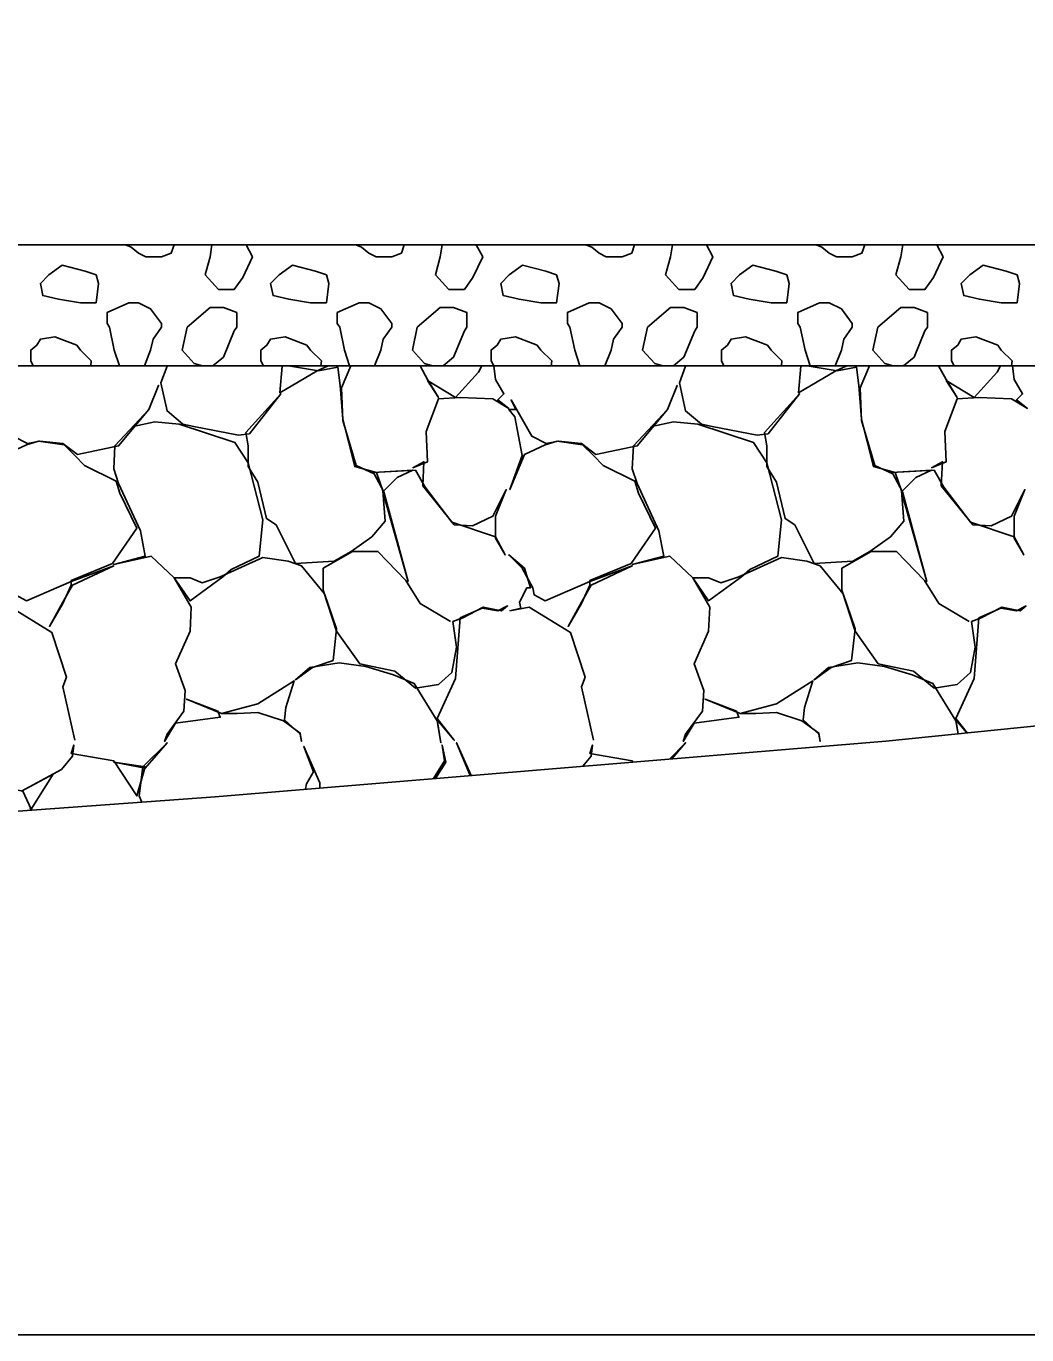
# Model space of a CAD drawing. Extents: x -26 to 4781, y -31 to 24738.
# Drawn here: x 2287.89 to 2296.15, y 8000 to 8010.81 of the extents above; entities that cross this region are included whole.
import ezdxf

# ---------------------------------------------------------------- set-up
doc = ezdxf.new("R2010")
doc.units = 0
for name, color, linetype in [('DESIGN - SHEET - Light Grid', 7, 'Continuous'), ('DESIGN - TRANSPORTATION - Proposed Layout Patterning', 7, 'Continuous'), ('GEOTECHNICAL – SCRATCH – Level 1', 7, 'Continuous'), ('SURVEY - GROUND - Top of Ground', 7, 'Continuous')]:
    doc.layers.add(name, color=color, linetype=linetype)

msp = doc.modelspace()

# ---------------------------------------------------------------- linework, layer by layer
at = {"layer": 'DESIGN - SHEET - Light Grid'}
msp.add_line((2000, 8000), (2300, 8000), dxfattribs=at)
at = {"layer": 'DESIGN - TRANSPORTATION - Proposed Layout Patterning'}
for p, q in [((2289.423, 8009), (2289.407, 8008.901)), ((2291.323, 8009), (2291.307, 8008.901)), ((2293.223, 8009), (2293.207, 8008.901)), ((2295.123, 8009), (2295.107, 8008.901)), ((2289.407, 8008.481), (2289.217, 8008.321)), ((2291.307, 8008.481), (2291.117, 8008.321)), ((2293.207, 8008.481), (2293.017, 8008.321)), ((2295.107, 8008.481), (2294.917, 8008.321)), ((2288.557, 8008.351), (2288.577, 8008.321)), ((2290.457, 8008.351), (2290.477, 8008.321)), ((2292.357, 8008.351), (2292.377, 8008.321)), ((2294.257, 8008.351), (2294.277, 8008.321))]:
    msp.add_line(p, q, dxfattribs=at)
for points in [[(2288.709, 8009), (2288.757, 8008.981), (2288.817, 8008.931)], [(2288.817, 8008.931), (2288.877, 8008.901), (2289.007, 8008.901), (2289.087, 8008.931), (2289.11, 8009)], [(2289.407, 8008.901), (2289.367, 8008.751), (2289.477, 8008.631), (2289.607, 8008.631), (2289.677, 8008.731), (2289.757, 8008.901), (2289.704, 8009)], [(2290.609, 8009), (2290.657, 8008.981), (2290.717, 8008.931)], [(2290.717, 8008.931), (2290.777, 8008.901), (2290.907, 8008.901), (2290.987, 8008.931), (2291.01, 8009)], [(2291.307, 8008.901), (2291.267, 8008.751), (2291.377, 8008.631), (2291.507, 8008.631), (2291.577, 8008.731), (2291.657, 8008.901), (2291.604, 8009)], [(2292.509, 8009), (2292.557, 8008.981), (2292.617, 8008.931)], [(2292.617, 8008.931), (2292.677, 8008.901), (2292.807, 8008.901), (2292.887, 8008.931), (2292.91, 8009)], [(2293.207, 8008.901), (2293.167, 8008.751), (2293.277, 8008.631), (2293.407, 8008.631), (2293.477, 8008.731), (2293.557, 8008.901), (2293.504, 8009)], [(2294.409, 8009), (2294.457, 8008.981), (2294.517, 8008.931)], [(2294.517, 8008.931), (2294.577, 8008.901), (2294.707, 8008.901), (2294.787, 8008.931), (2294.81, 8009)], [(2295.107, 8008.901), (2295.067, 8008.751), (2295.177, 8008.631), (2295.307, 8008.631), (2295.377, 8008.731), (2295.457, 8008.901), (2295.404, 8009)], [(2288.467, 8008.751), (2288.377, 8008.781), (2288.187, 8008.831), (2288.077, 8008.751), (2288.007, 8008.681), (2288.027, 8008.581), (2288.157, 8008.551), (2288.337, 8008.521), (2288.467, 8008.521), (2288.487, 8008.681), (2288.467, 8008.751)], [(2290.367, 8008.751), (2290.277, 8008.781), (2290.087, 8008.831), (2289.977, 8008.751), (2289.907, 8008.681), (2289.927, 8008.581), (2290.057, 8008.551), (2290.237, 8008.521), (2290.367, 8008.521), (2290.387, 8008.681), (2290.367, 8008.751)], [(2292.267, 8008.751), (2292.177, 8008.781), (2291.987, 8008.831), (2291.877, 8008.751), (2291.807, 8008.681), (2291.827, 8008.581), (2291.957, 8008.551), (2292.137, 8008.521), (2292.267, 8008.521), (2292.287, 8008.681), (2292.267, 8008.751)], [(2294.167, 8008.751), (2294.077, 8008.781), (2293.887, 8008.831), (2293.777, 8008.751), (2293.707, 8008.681), (2293.727, 8008.581), (2293.857, 8008.551), (2294.037, 8008.521), (2294.167, 8008.521), (2294.187, 8008.681), (2294.167, 8008.751)], [(2296.067, 8008.751), (2295.977, 8008.781), (2295.787, 8008.831), (2295.677, 8008.751), (2295.607, 8008.681), (2295.627, 8008.581), (2295.757, 8008.551), (2295.937, 8008.521), (2296.067, 8008.521), (2296.087, 8008.681), (2296.067, 8008.751)], [(2288.817, 8008.521), (2288.757, 8008.521), (2288.737, 8008.521), (2288.557, 8008.441), (2288.557, 8008.351)], [(2289.007, 8008.321), (2289.007, 8008.351), (2288.917, 8008.471), (2288.817, 8008.521)], [(2289.627, 8008.321), (2289.627, 8008.441), (2289.517, 8008.481), (2289.407, 8008.481)], [(2290.717, 8008.521), (2290.657, 8008.521), (2290.637, 8008.521), (2290.457, 8008.441), (2290.457, 8008.351)], [(2290.907, 8008.321), (2290.907, 8008.351), (2290.817, 8008.471), (2290.717, 8008.521)], [(2291.527, 8008.321), (2291.527, 8008.441), (2291.417, 8008.481), (2291.307, 8008.481)], [(2292.617, 8008.521), (2292.557, 8008.521), (2292.537, 8008.521), (2292.357, 8008.441), (2292.357, 8008.351)], [(2292.807, 8008.321), (2292.807, 8008.351), (2292.717, 8008.471), (2292.617, 8008.521)], [(2293.427, 8008.321), (2293.427, 8008.441), (2293.317, 8008.481), (2293.207, 8008.481)], [(2294.517, 8008.521), (2294.457, 8008.521), (2294.437, 8008.521), (2294.257, 8008.441), (2294.257, 8008.351)], [(2294.707, 8008.321), (2294.707, 8008.351), (2294.617, 8008.471), (2294.517, 8008.521)], [(2295.327, 8008.321), (2295.327, 8008.441), (2295.217, 8008.481), (2295.107, 8008.481)], [(2288.577, 8008.321), (2288.617, 8008.131), (2288.659, 8008)], [(2288.865, 8008), (2288.917, 8008.131), (2288.937, 8008.221), (2289.007, 8008.321)], [(2289.217, 8008.321), (2289.177, 8008.131), (2289.277, 8008.021), (2289.344, 8008)], [(2289.431, 8008), (2289.517, 8008.071), (2289.607, 8008.291), (2289.627, 8008.321)], [(2290.477, 8008.321), (2290.517, 8008.131), (2290.559, 8008)], [(2290.765, 8008), (2290.817, 8008.131), (2290.837, 8008.221), (2290.907, 8008.321)], [(2291.117, 8008.321), (2291.077, 8008.131), (2291.177, 8008.021), (2291.244, 8008)], [(2291.331, 8008), (2291.417, 8008.071), (2291.507, 8008.291), (2291.527, 8008.321)], [(2292.377, 8008.321), (2292.417, 8008.131), (2292.459, 8008)], [(2292.665, 8008), (2292.717, 8008.131), (2292.737, 8008.221), (2292.807, 8008.321)], [(2293.017, 8008.321), (2292.977, 8008.131), (2293.077, 8008.021), (2293.144, 8008)], [(2293.231, 8008), (2293.317, 8008.071), (2293.407, 8008.291), (2293.427, 8008.321)], [(2294.277, 8008.321), (2294.317, 8008.131), (2294.359, 8008)], [(2294.565, 8008), (2294.617, 8008.131), (2294.637, 8008.221), (2294.707, 8008.321)], [(2294.917, 8008.321), (2294.877, 8008.131), (2294.977, 8008.021), (2295.044, 8008)], [(2295.131, 8008), (2295.217, 8008.071), (2295.307, 8008.291), (2295.327, 8008.321)], [(2288.307, 8008.171), (2288.127, 8008.241), (2288.007, 8008.221), (2287.977, 8008.171), (2287.927, 8008.131), (2287.927, 8008.041), (2287.948, 8008)], [(2288.422, 8008), (2288.427, 8008.041), (2288.337, 8008.131), (2288.307, 8008.171)], [(2290.207, 8008.171), (2290.027, 8008.241), (2289.907, 8008.221), (2289.877, 8008.171), (2289.827, 8008.131), (2289.827, 8008.041), (2289.848, 8008)], [(2290.322, 8008), (2290.327, 8008.041), (2290.237, 8008.131), (2290.207, 8008.171)], [(2292.107, 8008.171), (2291.927, 8008.241), (2291.807, 8008.221), (2291.777, 8008.171), (2291.727, 8008.131), (2291.727, 8008.041), (2291.748, 8008)], [(2292.222, 8008), (2292.227, 8008.041), (2292.137, 8008.131), (2292.107, 8008.171)], [(2294.007, 8008.171), (2293.827, 8008.241), (2293.707, 8008.221), (2293.677, 8008.171), (2293.627, 8008.131), (2293.627, 8008.041), (2293.648, 8008)], [(2294.122, 8008), (2294.127, 8008.041), (2294.037, 8008.131), (2294.007, 8008.171)], [(2295.907, 8008.171), (2295.727, 8008.241), (2295.607, 8008.221), (2295.577, 8008.171), (2295.527, 8008.131), (2295.527, 8008.041), (2295.548, 8008)], [(2296.022, 8008), (2296.027, 8008.041), (2295.937, 8008.131), (2295.907, 8008.171)], [(2290.055, 8008), (2290.302, 8007.959), (2290.462, 8007.989), (2290.482, 8007.839), (2290.502, 8007.559), (2290.602, 8007.169), (2290.782, 8007.119), (2290.832, 8006.969), (2290.852, 8006.719), (2290.742, 8006.589), (2290.572, 8006.469), (2290.432, 8006.389), (2290.112, 8006.369), (2289.952, 8006.689), (2289.872, 8006.739), (2289.802, 8007.039), (2289.722, 8007.169), (2289.722, 8007.339), (2289.702, 8007.449), (2289.992, 8007.769), (2289.732, 8007.439), (2289.642, 8007.429), (2289.272, 8007.499), (2289.182, 8007.519), (2289.052, 8007.629), (2289.002, 8007.859), (2289.052, 8007.999), (2289.052, 8008)], [(2290.002, 8008), (2290.002, 8007.999), (2289.982, 8007.779), (2290.292, 8007.959), (2290.383, 8008)], [(2290.375, 8008), (2290.372, 8007.999), (2290.325, 8008)], [(2290.568, 8008), (2290.492, 8007.819), (2290.502, 8007.549), (2290.612, 8007.179), (2290.762, 8007.109), (2290.842, 8006.959), (2291.042, 8006.219), (2290.832, 8006.959), (2290.952, 8007.079), (2291.082, 8007.139), (2290.752, 8007.119), (2291.102, 8007.139), (2291.182, 8006.999), (2291.402, 8006.709), (2291.762, 8006.589), (2291.842, 8006.439), (2291.762, 8006.579), (2291.762, 8006.759), (2291.852, 8006.979), (2291.742, 8006.759), (2291.572, 8006.679), (2291.422, 8006.689), (2291.162, 8007.009), (2291.172, 8007.209), (2291.082, 8007.159), (2291.202, 8007.209), (2291.192, 8007.459), (2291.292, 8007.729), (2291.472, 8007.739), (2291.742, 8007.729), (2291.872, 8007.649), (2291.782, 8007.719), (2291.832, 8007.769), (2291.762, 8007.889), (2291.748, 8008)], [(2291.65, 8008), (2291.622, 8007.949), (2291.432, 8007.739), (2291.202, 8007.879), (2291.292, 8007.739), (2291.202, 8007.889), (2291.14, 8008)], [(2294.335, 8008), (2294.582, 8007.959), (2294.742, 8007.989), (2294.762, 8007.839), (2294.782, 8007.559), (2294.882, 8007.169), (2295.062, 8007.119), (2295.112, 8006.969), (2295.132, 8006.719), (2295.022, 8006.589), (2294.852, 8006.469), (2294.712, 8006.389), (2294.392, 8006.369), (2294.232, 8006.689), (2294.152, 8006.739), (2294.082, 8007.039), (2294.002, 8007.169), (2294.002, 8007.339), (2293.982, 8007.449), (2294.272, 8007.769), (2294.012, 8007.439), (2293.922, 8007.429), (2293.552, 8007.499), (2293.462, 8007.519), (2293.332, 8007.629), (2293.282, 8007.859), (2293.332, 8007.999), (2293.332, 8008)], [(2294.282, 8008), (2294.282, 8007.999), (2294.262, 8007.779), (2294.572, 8007.959), (2294.663, 8008)], [(2294.655, 8008), (2294.652, 8007.999), (2294.605, 8008)], [(2294.848, 8008), (2294.772, 8007.819), (2294.782, 8007.549), (2294.892, 8007.179), (2295.042, 8007.109), (2295.122, 8006.959), (2295.322, 8006.219), (2295.112, 8006.959), (2295.232, 8007.079), (2295.362, 8007.139), (2295.032, 8007.119), (2295.382, 8007.139), (2295.462, 8006.999), (2295.682, 8006.709), (2296.042, 8006.589), (2296.122, 8006.439), (2296.042, 8006.579), (2296.042, 8006.759), (2296.132, 8006.979), (2296.022, 8006.759), (2295.852, 8006.679), (2295.702, 8006.689), (2295.442, 8007.009), (2295.452, 8007.209), (2295.362, 8007.159), (2295.482, 8007.209), (2295.472, 8007.459), (2295.572, 8007.729), (2295.752, 8007.739), (2296.022, 8007.729), (2296.152, 8007.649), (2296.062, 8007.719), (2296.112, 8007.769), (2296.042, 8007.889), (2296.028, 8008)], [(2295.93, 8008), (2295.902, 8007.949), (2295.712, 8007.739), (2295.482, 8007.879), (2295.572, 8007.739), (2295.482, 8007.889), (2295.42, 8008)], [(2287.782, 8007.419), (2287.902, 8007.359), (2288.002, 8007.379), (2288.192, 8007.359), (2288.312, 8007.269), (2288.652, 8007.339), (2288.902, 8007.639), (2288.982, 8007.839), (2288.902, 8007.639), (2288.742, 8007.469), (2288.622, 8007.339), (2288.612, 8007.149), (2288.652, 8007.029), (2288.832, 8006.639), (2288.872, 8006.429), (2288.612, 8006.359), (2288.922, 8006.429), (2289.112, 8006.249), (2289.252, 8006.009), (2289.242, 8005.809), (2289.122, 8005.539), (2289.202, 8005.319), (2289.192, 8005.149), (2289.052, 8004.959), (2289.032, 8004.899), (2289.122, 8005.049), (2289.492, 8005.099), (2289.472, 8005.149), (2289.212, 8005.249), (2289.502, 8005.129), (2289.632, 8005.129), (2289.802, 8005.139), (2290.012, 8005.069), (2290.152, 8004.969), (2290.162, 8004.899), (2290.152, 8004.959), (2290.022, 8005.079), (2290.032, 8005.179), (2290.102, 8005.399), (2289.802, 8005.209), (2289.502, 8005.129)], [(2292.572, 8004.909), (2292.472, 8005.349), (2292.502, 8005.429), (2292.382, 8005.799), (2292.042, 8006.009), (2291.882, 8005.979), (2291.972, 8005.999), (2291.962, 8006.049), (2292.022, 8006.169), (2292.052, 8006.169), (2292.002, 8006.329), (2291.872, 8006.439), (2291.982, 8006.329), (2292.072, 8006.169), (2292.082, 8006.109), (2292.172, 8006.059), (2292.542, 8006.219), (2292.892, 8006.349), (2292.552, 8006.189), (2292.472, 8006.049), (2292.362, 8005.849), (2292.472, 8006.039), (2292.542, 8006.189), (2292.542, 8006.229), (2292.882, 8006.369), (2293.082, 8006.659), (2292.942, 8006.949), (2292.912, 8007.049), (2292.652, 8007.179), (2292.572, 8007.259), (2292.482, 8007.349), (2292.272, 8007.379), (2292.172, 8007.349), (2292.002, 8007.269), (2291.882, 8006.979), (2291.982, 8007.259), (2291.922, 8007.579), (2291.872, 8007.639), (2291.932, 8007.639), (2291.892, 8007.719), (2292.062, 8007.419), (2292.182, 8007.359), (2292.282, 8007.379), (2292.472, 8007.359), (2292.592, 8007.269), (2292.932, 8007.339), (2293.182, 8007.639), (2293.262, 8007.839), (2293.182, 8007.639), (2293.022, 8007.469), (2292.902, 8007.339), (2292.892, 8007.149), (2292.932, 8007.029), (2293.112, 8006.639), (2293.152, 8006.429), (2292.892, 8006.359), (2293.202, 8006.429), (2293.392, 8006.249), (2293.532, 8006.009), (2293.522, 8005.809), (2293.402, 8005.539), (2293.482, 8005.319), (2293.472, 8005.149), (2293.332, 8004.959), (2293.312, 8004.899), (2293.402, 8005.049), (2293.772, 8005.099), (2293.752, 8005.149), (2293.492, 8005.249), (2293.782, 8005.129), (2293.912, 8005.129), (2294.082, 8005.139), (2294.292, 8005.069), (2294.432, 8004.969), (2294.442, 8004.899), (2294.432, 8004.959), (2294.302, 8005.079), (2294.312, 8005.179), (2294.382, 8005.399), (2294.082, 8005.209), (2293.782, 8005.129)], [(2288.772, 8007.499), (2288.952, 8007.539), (2289.152, 8007.519), (2289.612, 8007.369), (2289.722, 8007.199), (2289.842, 8006.729), (2289.812, 8006.429), (2289.582, 8006.319), (2289.512, 8006.259), (2289.242, 8006.059), (2289.112, 8006.249), (2289.242, 8006.249), (2289.342, 8006.209), (2289.492, 8006.259), (2289.842, 8006.419), (2290.052, 8006.389), (2290.162, 8006.349), (2290.352, 8006.119), (2290.452, 8005.829), (2290.422, 8005.569), (2290.252, 8005.509), (2290.112, 8005.409), (2290.232, 8005.509), (2290.472, 8005.549), (2290.692, 8005.519), (2290.922, 8005.449), (2291.092, 8005.379), (2291.282, 8005.069), (2291.312, 8004.889), (2291.282, 8005.079), (2291.422, 8004.909), (2291.282, 8005.089), (2291.432, 8005.419), (2291.472, 8005.919), (2291.652, 8005.999), (2291.782, 8005.979), (2291.862, 8006.019), (2291.812, 8005.979), (2291.662, 8006.009), (2291.492, 8005.919), (2291.412, 8005.889), (2291.442, 8005.679), (2291.402, 8005.469), (2291.292, 8005.369), (2291.102, 8005.339), (2290.932, 8005.479), (2290.642, 8005.539), (2290.452, 8005.809), (2290.342, 8006.149), (2290.342, 8006.329), (2290.582, 8006.469), (2290.792, 8006.469), (2291.022, 8006.229), (2291.142, 8006.039), (2291.392, 8005.889)], [(2293.052, 8007.499), (2293.232, 8007.539), (2293.432, 8007.519), (2293.892, 8007.369), (2294.002, 8007.199), (2294.122, 8006.729), (2294.092, 8006.429), (2293.862, 8006.319), (2293.792, 8006.259), (2293.522, 8006.059), (2293.392, 8006.249), (2293.522, 8006.249), (2293.622, 8006.209), (2293.772, 8006.259), (2294.122, 8006.419), (2294.332, 8006.389), (2294.442, 8006.349), (2294.632, 8006.119), (2294.732, 8005.829), (2294.702, 8005.569), (2294.532, 8005.509), (2294.392, 8005.409), (2294.512, 8005.509), (2294.752, 8005.549), (2294.972, 8005.519), (2295.202, 8005.449), (2295.372, 8005.379), (2295.562, 8005.069), (2295.58, 8004.962)], [(2287.802, 8006.109), (2287.892, 8006.059), (2288.262, 8006.219), (2288.612, 8006.349), (2288.272, 8006.189), (2288.192, 8006.049), (2288.082, 8005.849), (2288.192, 8006.039), (2288.262, 8006.189), (2288.262, 8006.229), (2288.602, 8006.369), (2288.802, 8006.659), (2288.662, 8006.949), (2288.632, 8007.049), (2288.372, 8007.179), (2288.292, 8007.259), (2288.202, 8007.349), (2287.992, 8007.379), (2287.892, 8007.349), (2287.722, 8007.269)], [(2295.655, 8004.97), (2295.562, 8005.089), (2295.712, 8005.419), (2295.752, 8005.919), (2295.932, 8005.999), (2296.062, 8005.979), (2296.142, 8006.019), (2296.092, 8005.979), (2295.942, 8006.009), (2295.772, 8005.919), (2295.692, 8005.889), (2295.722, 8005.679), (2295.682, 8005.469), (2295.572, 8005.369), (2295.382, 8005.339), (2295.212, 8005.479), (2294.922, 8005.539), (2294.732, 8005.809), (2294.622, 8006.149), (2294.622, 8006.329), (2294.862, 8006.469), (2295.072, 8006.469), (2295.302, 8006.229), (2295.422, 8006.039), (2295.672, 8005.889)], [(2288.292, 8004.909), (2288.192, 8005.349), (2288.222, 8005.429), (2288.102, 8005.799), (2287.762, 8006.009)], [(2295.581, 8004.962), (2295.562, 8005.079), (2295.652, 8004.97)], [(2287.602, 8004.539), (2287.862, 8004.489), (2287.932, 8004.339), (2288.112, 8004.629), (2287.852, 8004.489), (2288.182, 8004.669), (2288.272, 8004.779), (2288.282, 8004.869), (2288.262, 8004.799), (2288.612, 8004.739), (2288.802, 8004.449), (2288.872, 8004.689), (2288.612, 8004.729), (2288.872, 8004.679), (2289.052, 8004.889), (2288.852, 8004.689), (2288.822, 8004.449), (2288.843, 8004.399)], [(2290.195, 8004.505), (2290.202, 8004.549), (2290.262, 8004.649), (2290.182, 8004.859), (2290.312, 8004.559), (2290.314, 8004.515)], [(2291.252, 8004.593), (2291.342, 8004.739), (2291.322, 8004.869), (2291.352, 8004.729), (2291.267, 8004.594)], [(2291.562, 8004.618), (2291.442, 8004.889), (2291.554, 8004.618)], [(2292.484, 8004.695), (2292.552, 8004.779), (2292.562, 8004.869), (2292.542, 8004.799), (2292.892, 8004.739), (2292.899, 8004.729)], [(2293.219, 8004.756), (2293.332, 8004.889), (2293.198, 8004.754)], [(2292.893, 8004.729), (2292.892, 8004.729), (2292.893, 8004.729)], [(2287.93, 8004.333), (2287.922, 8004.349), (2287.93, 8004.333)]]:
    msp.add_lwpolyline(points, dxfattribs=at)
at = {"layer": 'GEOTECHNICAL – SCRATCH – Level 1'}
for p, q in [((2245.256, 8009), (2327.768, 8009)), ((2242.256, 8008), (2321.545, 8008))]:
    msp.add_line(p, q, dxfattribs=at)
at = {"layer": 'SURVEY - GROUND - Top of Ground'}
msp.add_lwpolyline([(2277.589, 8003.696), (2282.868, 8004.002), (2286.458, 8004.226), (2289.45, 8004.443), (2294.985, 8004.902), (2300, 8005.41), (2301.616, 8005.573), (2302.481, 8005.673), (2303.129, 8005.735), (2313.014, 8006.849), (2315.802, 8007.256), (2319.862, 8007.741), (2324.083, 8008.39), (2327.572, 8008.963), (2332.911, 8009.975), (2336.765, 8010.805)], dxfattribs=at)

doc.saveas('drawing.dxf')
